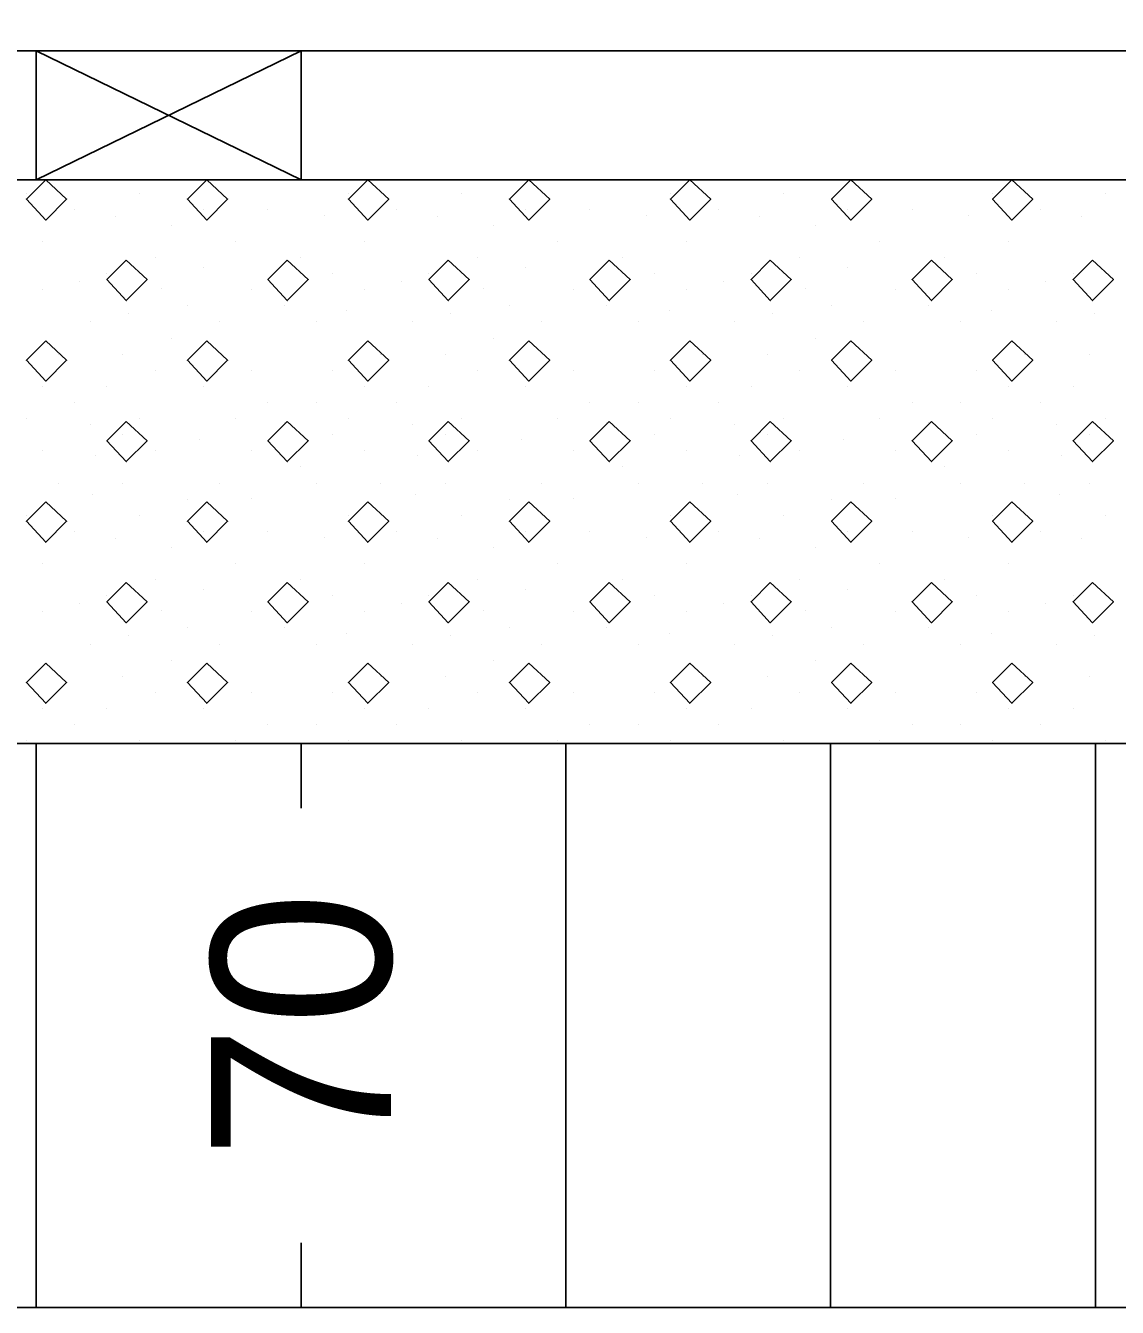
# Model space of a CAD drawing. Extents: x 1313964 to 1316843, y 2087046 to 2096619.
# Drawn here: x 1314211.431 to 1314215.554, y 2089928.164 to 2089933.003 of the extents above; entities that cross this region are included whole.
import ezdxf

# ---------------------------------------------------------------- set-up
doc = ezdxf.new("R2010")
doc.units = 0
doc.layers.add('B-Sub-Contour', color=7, linetype='Continuous')
doc.layers.add('Default', color=7, linetype='Continuous')

# ---------------------------------------------------------------- blocks, each defined once
blk = doc.blocks.new('POINT_DISPLAY')
at = {"layer": 'Default'}
blk.add_line((0, 0), (0, 0), dxfattribs=at)

msp = doc.modelspace()

# ---------------------------------------------------------------- linework, layer by layer
at = {"layer": 'B-Sub-Contour'}
for points in [[(1314234.9036, 2089928.1639), (1314234.9036, 2089971.0354), (1314173.4848, 2089971.0354), (1314173.4848, 2089928.1639), (1314234.9036, 2089928.1639)], [(1314232.4712, 2089932.9071), (1314187.4713, 2089932.9071)], [(1314211.4712, 2089932.4207), (1314212.4712, 2089932.9071)], [(1314212.4712, 2089932.4207), (1314211.4712, 2089932.9071)], [(1314211.4712, 2089932.4207), (1314211.4712, 2089932.9071)], [(1314212.4712, 2089932.4207), (1314212.4712, 2089932.9071)], [(1314232.4712, 2089932.4207), (1314180.7821, 2089932.4207)], [(1314232.4712, 2089930.2923), (1314180.7821, 2089930.2923)], [(1314211.4712, 2089928.1639), (1314211.4712, 2089930.2923)], [(1314212.4712, 2089930.049), (1314212.4712, 2089930.2923)], [(1314212.4712, 2089930.049), (1314212.4712, 2089930.2923)], [(1314213.4712, 2089928.1639), (1314213.4712, 2089930.2923)], [(1314214.4712, 2089928.1639), (1314214.4712, 2089930.2923)], [(1314214.4712, 2089928.1639), (1314214.4712, 2089930.2923)], [(1314215.4712, 2089928.1639), (1314215.4712, 2089930.2923)], [(1314212.4712, 2089928.1639), (1314212.4712, 2089928.4071)], [(1314212.4712, 2089928.1639), (1314212.4712, 2089928.4071)]]:
    msp.add_lwpolyline(points, dxfattribs=at)
for points in [[(1314211.5071, 2089932.4207), (1314211.4341, 2089932.3477), (1314211.5071, 2089932.2686), (1314211.5861, 2089932.3477)], [(1314212.1152, 2089932.4207), (1314212.0422, 2089932.3477), (1314212.1152, 2089932.2686), (1314212.1942, 2089932.3477)], [(1314212.7233, 2089932.4207), (1314212.6503, 2089932.3477), (1314212.7233, 2089932.2686), (1314212.8023, 2089932.3477)], [(1314213.3314, 2089932.4207), (1314213.2584, 2089932.3477), (1314213.3314, 2089932.2686), (1314213.4104, 2089932.3477)], [(1314213.9395, 2089932.4207), (1314213.8665, 2089932.3477), (1314213.9395, 2089932.2686), (1314214.0185, 2089932.3477)], [(1314214.5476, 2089932.4207), (1314214.4746, 2089932.3477), (1314214.5476, 2089932.2686), (1314214.6266, 2089932.3477)], [(1314215.1557, 2089932.4207), (1314215.0827, 2089932.3477), (1314215.1557, 2089932.2686), (1314215.2347, 2089932.3477)], [(1314211.8111, 2089932.1166), (1314211.7381, 2089932.0436), (1314211.8111, 2089931.9646), (1314211.8902, 2089932.0436)], [(1314212.4192, 2089932.1166), (1314212.3462, 2089932.0436), (1314212.4192, 2089931.9646), (1314212.4983, 2089932.0436)], [(1314213.0273, 2089932.1166), (1314212.9543, 2089932.0436), (1314213.0273, 2089931.9646), (1314213.1064, 2089932.0436)], [(1314213.6354, 2089932.1166), (1314213.5625, 2089932.0436), (1314213.6354, 2089931.9646), (1314213.7145, 2089932.0436)], [(1314214.2435, 2089932.1166), (1314214.1706, 2089932.0436), (1314214.2435, 2089931.9646), (1314214.3226, 2089932.0436)], [(1314214.8516, 2089932.1166), (1314214.7787, 2089932.0436), (1314214.8516, 2089931.9646), (1314214.9307, 2089932.0436)], [(1314215.4597, 2089932.1166), (1314215.3868, 2089932.0436), (1314215.4597, 2089931.9646), (1314215.5388, 2089932.0436)], [(1314211.5071, 2089931.8125), (1314211.4341, 2089931.7396), (1314211.5071, 2089931.6605), (1314211.5861, 2089931.7396)], [(1314212.1152, 2089931.8125), (1314212.0422, 2089931.7396), (1314212.1152, 2089931.6605), (1314212.1942, 2089931.7396)], [(1314212.7233, 2089931.8125), (1314212.6503, 2089931.7396), (1314212.7233, 2089931.6605), (1314212.8023, 2089931.7396)], [(1314213.3314, 2089931.8125), (1314213.2584, 2089931.7396), (1314213.3314, 2089931.6605), (1314213.4104, 2089931.7396)], [(1314213.9395, 2089931.8125), (1314213.8665, 2089931.7396), (1314213.9395, 2089931.6605), (1314214.0185, 2089931.7396)], [(1314214.5476, 2089931.8125), (1314214.4746, 2089931.7396), (1314214.5476, 2089931.6605), (1314214.6266, 2089931.7396)], [(1314215.1557, 2089931.8125), (1314215.0827, 2089931.7396), (1314215.1557, 2089931.6605), (1314215.2347, 2089931.7396)], [(1314211.8111, 2089931.5085), (1314211.7381, 2089931.4355), (1314211.8111, 2089931.3565), (1314211.8902, 2089931.4355)], [(1314212.4192, 2089931.5085), (1314212.3462, 2089931.4355), (1314212.4192, 2089931.3565), (1314212.4983, 2089931.4355)], [(1314213.0273, 2089931.5085), (1314212.9543, 2089931.4355), (1314213.0273, 2089931.3565), (1314213.1064, 2089931.4355)], [(1314213.6354, 2089931.5085), (1314213.5625, 2089931.4355), (1314213.6354, 2089931.3565), (1314213.7145, 2089931.4355)], [(1314214.2435, 2089931.5085), (1314214.1706, 2089931.4355), (1314214.2435, 2089931.3565), (1314214.3226, 2089931.4355)], [(1314214.8516, 2089931.5085), (1314214.7787, 2089931.4355), (1314214.8516, 2089931.3565), (1314214.9307, 2089931.4355)], [(1314215.4597, 2089931.5085), (1314215.3868, 2089931.4355), (1314215.4597, 2089931.3565), (1314215.5388, 2089931.4355)], [(1314211.5071, 2089931.2044), (1314211.4341, 2089931.1315), (1314211.5071, 2089931.0524), (1314211.5861, 2089931.1315)], [(1314212.1152, 2089931.2044), (1314212.0422, 2089931.1315), (1314212.1152, 2089931.0524), (1314212.1942, 2089931.1315)], [(1314212.7233, 2089931.2044), (1314212.6503, 2089931.1315), (1314212.7233, 2089931.0524), (1314212.8023, 2089931.1315)], [(1314213.3314, 2089931.2044), (1314213.2584, 2089931.1315), (1314213.3314, 2089931.0524), (1314213.4104, 2089931.1315)], [(1314213.9395, 2089931.2044), (1314213.8665, 2089931.1315), (1314213.9395, 2089931.0524), (1314214.0185, 2089931.1315)], [(1314214.5476, 2089931.2044), (1314214.4746, 2089931.1315), (1314214.5476, 2089931.0524), (1314214.6266, 2089931.1315)], [(1314215.1557, 2089931.2044), (1314215.0827, 2089931.1315), (1314215.1557, 2089931.0524), (1314215.2347, 2089931.1315)], [(1314211.8111, 2089930.9004), (1314211.7381, 2089930.8274), (1314211.8111, 2089930.7484), (1314211.8902, 2089930.8274)], [(1314212.4192, 2089930.9004), (1314212.3462, 2089930.8274), (1314212.4192, 2089930.7484), (1314212.4983, 2089930.8274)], [(1314213.0273, 2089930.9004), (1314212.9543, 2089930.8274), (1314213.0273, 2089930.7484), (1314213.1064, 2089930.8274)], [(1314213.6354, 2089930.9004), (1314213.5625, 2089930.8274), (1314213.6354, 2089930.7484), (1314213.7145, 2089930.8274)], [(1314214.2435, 2089930.9004), (1314214.1706, 2089930.8274), (1314214.2435, 2089930.7484), (1314214.3226, 2089930.8274)], [(1314214.8516, 2089930.9004), (1314214.7787, 2089930.8274), (1314214.8516, 2089930.7484), (1314214.9307, 2089930.8274)], [(1314215.4597, 2089930.9004), (1314215.3868, 2089930.8274), (1314215.4597, 2089930.7484), (1314215.5388, 2089930.8274)], [(1314211.5071, 2089930.5963), (1314211.4341, 2089930.5234), (1314211.5071, 2089930.4443), (1314211.5861, 2089930.5234)], [(1314212.1152, 2089930.5963), (1314212.0422, 2089930.5234), (1314212.1152, 2089930.4443), (1314212.1942, 2089930.5234)], [(1314212.7233, 2089930.5963), (1314212.6503, 2089930.5234), (1314212.7233, 2089930.4443), (1314212.8023, 2089930.5234)], [(1314213.3314, 2089930.5963), (1314213.2584, 2089930.5234), (1314213.3314, 2089930.4443), (1314213.4104, 2089930.5234)], [(1314213.9395, 2089930.5963), (1314213.8665, 2089930.5234), (1314213.9395, 2089930.4443), (1314214.0185, 2089930.5234)], [(1314214.5476, 2089930.5963), (1314214.4746, 2089930.5234), (1314214.5476, 2089930.4443), (1314214.6266, 2089930.5234)], [(1314215.1557, 2089930.5963), (1314215.0827, 2089930.5234), (1314215.1557, 2089930.4443), (1314215.2347, 2089930.5234)]]:
    msp.add_lwpolyline(points, close=True, dxfattribs=at)

# ---------------------------------------------------------------- block references
at = {"layer": 'B-Sub-Contour', "xscale": 0.019951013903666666, "yscale": 0.019951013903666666, "rotation": 90}
for p in [(1314211.4341, 2089932.3705), (1314211.8598, 2089932.3705), (1314212.6503, 2089932.3705), (1314213.076, 2089932.3705), (1314213.8665, 2089932.3705), (1314214.2922, 2089932.3705), (1314215.0827, 2089932.3705), (1314215.5084, 2089932.3705), (1314211.6165, 2089932.3097), (1314212.103, 2089932.3097), (1314212.3462, 2089932.3097), (1314212.5591, 2089932.2848), (1314212.8327, 2089932.3097), (1314213.3192, 2089932.3097), (1314213.5625, 2089932.3097), (1314213.7753, 2089932.2848), (1314214.0489, 2089932.3097), (1314214.5354, 2089932.3097), (1314214.7787, 2089932.3097), (1314214.9915, 2089932.2848), (1314215.2652, 2089932.3097), (1314211.7713, 2089932.282), (1314211.9814, 2089932.2489), (1314212.9875, 2089932.282), (1314213.1976, 2089932.2489), (1314214.2037, 2089932.282), (1314214.4138, 2089932.2489), (1314215.4199, 2089932.282), (1314211.4949, 2089932.1881), (1314212.2246, 2089932.1881), (1314212.7111, 2089932.1881), (1314213.4408, 2089932.1881), (1314213.9273, 2089932.1881), (1314214.657, 2089932.1881), (1314215.1435, 2089932.1881), (1314211.9206, 2089932.1272), (1314212.4679, 2089932.1272), (1314213.1368, 2089932.1272), (1314213.6841, 2089932.1272), (1314214.353, 2089932.1272), (1314214.9003, 2089932.1272), (1314211.7381, 2089932.0664), (1314212.103, 2089932.0888), (1314212.5895, 2089932.0664), (1314212.9543, 2089932.0664), (1314213.3192, 2089932.0888), (1314213.8057, 2089932.0664), (1314214.1706, 2089932.0664), (1314214.5354, 2089932.0888), (1314215.0219, 2089932.0664), (1314215.3868, 2089932.0664), (1314211.4949, 2089932.0056), (1314211.6331, 2089932.0363), (1314211.9454, 2089932.0115), (1314212.2854, 2089932.0056), (1314212.7111, 2089932.0056), (1314212.8493, 2089932.0363), (1314213.1617, 2089932.0115), (1314213.5016, 2089932.0056), (1314213.9273, 2089932.0056), (1314214.0655, 2089932.0363), (1314214.3779, 2089932.0115), (1314214.7179, 2089932.0056), (1314215.1435, 2089932.0056), (1314215.2817, 2089932.0363), (1314212.0422, 2089931.9448), (1314212.4071, 2089931.9448), (1314213.2584, 2089931.9448), (1314213.6233, 2089931.9448), (1314214.4746, 2089931.9448), (1314214.8395, 2089931.9448), (1314211.8183, 2089931.9176), (1314212.6448, 2089931.9258), (1314213.0345, 2089931.9176), (1314213.861, 2089931.9258), (1314214.2507, 2089931.9176), (1314215.0772, 2089931.9258), (1314215.4669, 2089931.9176), (1314211.6773, 2089931.884), (1314212.1638, 2089931.884), (1314212.5287, 2089931.884), (1314212.8935, 2089931.884), (1314213.38, 2089931.884), (1314213.7449, 2089931.884), (1314214.1098, 2089931.884), (1314214.5962, 2089931.884), (1314214.9611, 2089931.884), (1314215.326, 2089931.884), (1314211.9814, 2089931.8232), (1314213.1976, 2089931.8232), (1314214.4138, 2089931.8232), (1314211.5557, 2089931.7624), (1314211.7989, 2089931.7624), (1314212.7719, 2089931.7624), (1314213.0152, 2089931.7624), (1314213.9881, 2089931.7624), (1314214.2314, 2089931.7624), (1314215.2043, 2089931.7624), (1314215.4476, 2089931.7624), (1314211.9206, 2089931.7016), (1314212.2854, 2089931.7016), (1314212.5895, 2089931.7016), (1314213.1368, 2089931.7016), (1314213.5016, 2089931.7016), (1314213.8057, 2089931.7016), (1314214.353, 2089931.7016), (1314214.7179, 2089931.7016), (1314215.0219, 2089931.7016), (1314211.4949, 2089931.6408), (1314211.7381, 2089931.6408), (1314212.103, 2089931.6408), (1314212.7111, 2089931.6408), (1314212.9543, 2089931.6408), (1314213.3192, 2089931.6408), (1314213.9273, 2089931.6408), (1314214.1706, 2089931.6408), (1314214.5354, 2089931.6408), (1314215.1435, 2089931.6408), (1314215.3868, 2089931.6408), (1314211.6165, 2089931.5799), (1314212.3462, 2089931.5799), (1314212.5287, 2089931.5799), (1314212.8327, 2089931.5799), (1314213.5625, 2089931.5799), (1314213.7449, 2089931.5799), (1314214.0489, 2089931.5799), (1314214.7787, 2089931.5799), (1314214.9611, 2089931.5799), (1314215.2652, 2089931.5799), (1314211.4341, 2089931.5191), (1314211.8598, 2089931.5191), (1314212.2246, 2089931.5191), (1314212.6503, 2089931.5191), (1314213.076, 2089931.5191), (1314213.4408, 2089931.5191), (1314213.8665, 2089931.5191), (1314214.2922, 2089931.5191), (1314214.657, 2089931.5191), (1314215.0827, 2089931.5191), (1314215.5084, 2089931.5191), (1314211.6773, 2089931.4978), (1314212.4071, 2089931.5055), (1314212.8935, 2089931.4978), (1314213.6233, 2089931.5055), (1314214.1098, 2089931.4978), (1314214.8395, 2089931.5055), (1314215.326, 2089931.4978), (1314211.7989, 2089931.4583), (1314212.0892, 2089931.4415), (1314212.5895, 2089931.4583), (1314213.0152, 2089931.4583), (1314213.3054, 2089931.4415), (1314213.8057, 2089931.4583), (1314214.2314, 2089931.4583), (1314214.5216, 2089931.4415), (1314215.0219, 2089931.4583), (1314215.4476, 2089931.4583), (1314211.4949, 2089931.3975), (1314211.6939, 2089931.378), (1314211.9206, 2089931.3975), (1314212.2854, 2089931.3975), (1314212.7111, 2089931.3975), (1314212.9101, 2089931.378), (1314213.1368, 2089931.3975), (1314213.5016, 2089931.3975), (1314213.9273, 2089931.3975), (1314214.1263, 2089931.378), (1314214.353, 2089931.3975), (1314214.7179, 2089931.3975), (1314215.1435, 2089931.3975), (1314215.3425, 2089931.378), (1314212.4679, 2089931.3367), (1314213.6841, 2089931.3367), (1314214.9003, 2089931.3367), (1314211.5557, 2089931.2759), (1314211.7989, 2089931.2759), (1314212.1638, 2089931.2759), (1314212.5287, 2089931.2759), (1314212.7719, 2089931.2759), (1314213.0152, 2089931.2759), (1314213.38, 2089931.2759), (1314213.7449, 2089931.2759), (1314213.9881, 2089931.2759), (1314214.2314, 2089931.2759), (1314214.5962, 2089931.2759), (1314214.9611, 2089931.2759), (1314215.2043, 2089931.2759), (1314215.4476, 2089931.2759), (1314211.6856, 2089931.2315), (1314212.9018, 2089931.2315), (1314214.118, 2089931.2315), (1314215.3343, 2089931.2315), (1314212.0422, 2089931.2151), (1314212.2854, 2089931.2178), (1314213.2584, 2089931.2151), (1314213.5016, 2089931.2178), (1314214.4746, 2089931.2151), (1314214.7179, 2089931.2178), (1314211.4341, 2089931.1543), (1314211.8598, 2089931.1543), (1314212.6503, 2089931.1543), (1314213.076, 2089931.1543), (1314213.8665, 2089931.1543), (1314214.2922, 2089931.1543), (1314215.0827, 2089931.1543), (1314215.5084, 2089931.1543), (1314211.6165, 2089931.0935), (1314212.103, 2089931.0935), (1314212.3462, 2089931.0935), (1314212.8327, 2089931.0935), (1314213.3192, 2089931.0935), (1314213.5625, 2089931.0935), (1314214.0489, 2089931.0935), (1314214.5354, 2089931.0935), (1314214.7787, 2089931.0935), (1314215.2652, 2089931.0935), (1314211.7713, 2089931.0658), (1314211.9814, 2089931.0326), (1314212.5591, 2089931.0686), (1314212.9875, 2089931.0658), (1314213.1976, 2089931.0326), (1314213.7753, 2089931.0686), (1314214.2037, 2089931.0658), (1314214.4138, 2089931.0326), (1314214.9915, 2089931.0686), (1314215.4199, 2089931.0658), (1314211.4949, 2089930.9718), (1314212.2246, 2089930.9718), (1314212.7111, 2089930.9718), (1314213.4408, 2089930.9718), (1314213.9273, 2089930.9718), (1314214.657, 2089930.9718), (1314215.1435, 2089930.9718), (1314211.9206, 2089930.911), (1314212.4679, 2089930.911), (1314213.1368, 2089930.911), (1314213.6841, 2089930.911), (1314214.353, 2089930.911), (1314214.9003, 2089930.911), (1314211.7381, 2089930.8502), (1314212.103, 2089930.8726), (1314212.5895, 2089930.8502), (1314212.9543, 2089930.8502), (1314213.3192, 2089930.8726), (1314213.8057, 2089930.8502), (1314214.1706, 2089930.8502), (1314214.5354, 2089930.8726), (1314215.0219, 2089930.8502), (1314215.3868, 2089930.8502), (1314211.4949, 2089930.7894), (1314211.6331, 2089930.8201), (1314211.9454, 2089930.7952), (1314212.2854, 2089930.7894), (1314212.7111, 2089930.7894), (1314212.8493, 2089930.8201), (1314213.1617, 2089930.7952), (1314213.5016, 2089930.7894), (1314213.9273, 2089930.7894), (1314214.0655, 2089930.8201), (1314214.3779, 2089930.7952), (1314214.7179, 2089930.7894), (1314215.1435, 2089930.7894), (1314215.2817, 2089930.8201), (1314211.8183, 2089930.7013), (1314212.0422, 2089930.7286), (1314212.4071, 2089930.7286), (1314212.6448, 2089930.7096), (1314213.0345, 2089930.7013), (1314213.2584, 2089930.7286), (1314213.6233, 2089930.7286), (1314213.861, 2089930.7096), (1314214.2507, 2089930.7013), (1314214.4746, 2089930.7286), (1314214.8395, 2089930.7286), (1314215.0772, 2089930.7096), (1314215.4669, 2089930.7013), (1314211.6773, 2089930.6678), (1314212.1638, 2089930.6678), (1314212.5287, 2089930.6678), (1314212.8935, 2089930.6678), (1314213.38, 2089930.6678), (1314213.7449, 2089930.6678), (1314214.1098, 2089930.6678), (1314214.5962, 2089930.6678), (1314214.9611, 2089930.6678), (1314215.326, 2089930.6678), (1314211.9814, 2089930.607), (1314213.1976, 2089930.607), (1314214.4138, 2089930.607), (1314211.5557, 2089930.5462), (1314211.7989, 2089930.5462), (1314212.7719, 2089930.5462), (1314213.0152, 2089930.5462), (1314213.9881, 2089930.5462), (1314214.2314, 2089930.5462), (1314215.2043, 2089930.5462), (1314215.4476, 2089930.5462), (1314211.9206, 2089930.4854), (1314212.2854, 2089930.4854), (1314212.5895, 2089930.4854), (1314213.1368, 2089930.4854), (1314213.5016, 2089930.4854), (1314213.8057, 2089930.4854), (1314214.353, 2089930.4854), (1314214.7179, 2089930.4854), (1314215.0219, 2089930.4854), (1314211.4949, 2089930.4245), (1314211.7381, 2089930.4245), (1314212.103, 2089930.4245), (1314212.7111, 2089930.4245), (1314212.9543, 2089930.4245), (1314213.3192, 2089930.4245), (1314213.9273, 2089930.4245), (1314214.1706, 2089930.4245), (1314214.5354, 2089930.4245), (1314215.1435, 2089930.4245), (1314215.3868, 2089930.4245), (1314211.6165, 2089930.3637), (1314212.3462, 2089930.3637), (1314212.5287, 2089930.3637), (1314212.8327, 2089930.3637), (1314213.5625, 2089930.3637), (1314213.7449, 2089930.3637), (1314214.0489, 2089930.3637), (1314214.7787, 2089930.3637), (1314214.9611, 2089930.3637), (1314215.2652, 2089930.3637), (1314211.4341, 2089930.3029), (1314211.8598, 2089930.3029), (1314212.2246, 2089930.3029), (1314212.6503, 2089930.3029), (1314213.076, 2089930.3029), (1314213.4408, 2089930.3029), (1314213.8665, 2089930.3029), (1314214.2922, 2089930.3029), (1314214.657, 2089930.3029), (1314215.0827, 2089930.3029), (1314215.5084, 2089930.3029)]:
    msp.add_blockref('POINT_DISPLAY', p, dxfattribs=at)

# ---------------------------------------------------------------- texts
at = {"layer": 'B-Sub-Contour'}
msp.add_text('70', height=0.67865, rotation=90, dxfattribs=at).set_placement((1314212.8106, 2089928.724))
msp.add_text('70', height=0.67865, rotation=90, dxfattribs=at).set_placement((1314212.8106, 2089928.724))

doc.saveas('drawing.dxf')
